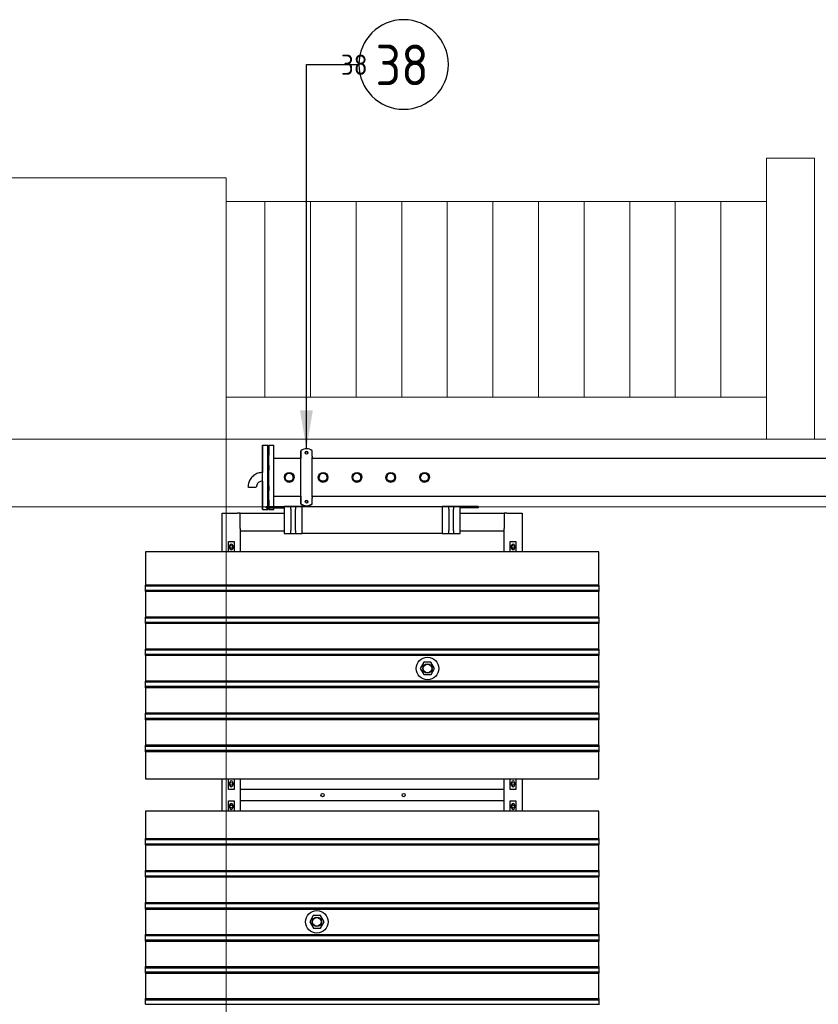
# Model space of a CAD drawing. Extents: x -89225 to 110569, y 13360 to 87647.
# Tile 291 of 478: x 29221 to 32762, y 81732 to 86097. Entities that reach past the tile are written whole.
import ezdxf

# ---------------------------------------------------------------- set-up
doc = ezdxf.new("R2010")
doc.units = 0
for name, color, linetype in [('Beluchtingstank', 253, 'Continuous'), ('Iv-Lines 035', 4, 'Continuous'), ('Iv-Lines 035 @ 100', 4, 'Continuous'), ('Iv-Lines 035 @ 50', 4, 'Continuous')]:
    doc.layers.add(name, color=color, linetype=linetype)
doc.styles.add('ISO', font='ISO.SHX')

# ---------------------------------------------------------------- blocks, each defined once
blk = doc.blocks.new('Leidingwerk beluchtingsinstallatie')
for p, q in [((1277618.2, -920022.7), (1277642.2, -920022.7)), ((1277647.2, -920022.7), (1277669.2, -920022.7)), ((1277647.2, -920056.2), (1277642.2, -920056.2)), ((1277789.2, -920071.7), (1277789.2, -920047.3)), ((1277789.2, -920047.5), (1277789.2, -920047.3)), ((1277789.2, -920047.5), (1277789.2, -920071.9)), ((1277789.2, -920047.6), (1277789.2, -920072)), ((1277789.2, -920047.6), (1277789.2, -920047.8)), ((1277789.2, -920072.2), (1277789.2, -920047.8)), ((1277839.2, -920071.7), (1277839.2, -920047.3)), ((1277669.2, -920081.1), (1277789.2, -920081.1)), ((1277839.2, -920081.1), (1281656.8, -920081.1)), ((1277758.4, -920165.4), (1277758.4, -920165.6)), ((1277758.4, -920165.6), (1277758.4, -920165.8)), ((1277866, -920164.3), (1277866, -920164.5)), ((1277866, -920164.5), (1277866, -920164.6)), ((1278058.4, -920165.4), (1278058.4, -920165.6)), ((1278058.4, -920165.6), (1278058.4, -920165.8)), ((1278166, -920164.3), (1278166, -920164.5)), ((1278166, -920164.5), (1278166, -920164.6)), ((1278208.4, -920165.4), (1278208.4, -920165.6)), ((1278208.4, -920165.6), (1278208.4, -920165.8)), ((1278316, -920164.3), (1278316, -920164.5)), ((1278316, -920164.5), (1278316, -920164.6)), ((1278358.4, -920165.4), (1278358.4, -920165.6)), ((1278358.4, -920165.6), (1278358.4, -920165.8)), ((1277669.2, -920249.4), (1277789.2, -920249.4)), ((1277839.2, -920249.4), (1281656.8, -920249.4)), ((1277647.2, -920274.2), (1277642.2, -920274.2)), ((1277789.2, -920282.7), (1277789.2, -920258.3)), ((1277789.2, -920258.4), (1277789.2, -920282.8)), ((1277789.2, -920258.6), (1277789.2, -920283)), ((1277789.2, -920283.1), (1277789.2, -920258.7)), ((1277789.2, -920282.8), (1277789.2, -920282.7)), ((1277789.2, -920283), (1277789.2, -920283.1)), ((1277839.2, -920282.7), (1277839.2, -920258.3)), ((1277839.2, -920282.8), (1277839.2, -920282.7)), ((1277839.2, -920282.8), (1277839.2, -920283)), ((1277839.2, -920283), (1277839.2, -920283.1)), ((1277618.2, -920307.7), (1277642.2, -920307.7)), ((1277647.2, -920307.7), (1277669.2, -920307.7))]:
    blk.add_line(p, q)
for centre, major_axis, ratio, start_param, end_param in [((1277618.2, -920165.2), (0, -142.5), 0.000191, 4.832028, 10.847723), ((1277642.2, -920165.2), (0, -142.5), 0.000191, 6.283185, 9.424778), ((1277647.2, -920165.2), (0, -142.5), 0.000191, 5.583294, 10.124669), ((1277669.2, -920165.2), (0, -142.5), 0.000191, 0, 3.141593), ((1277647.2, -920053), (0, 11), 0.000191, 4.420228, 8.146143), ((1277647.2, -920165.2), (0, 109), 0.000191, 3.141594, 6.283186), ((1277814.2, -920078.5), (40, -0.3), 0.999567, 0.902159, 2.252422), ((1277814.2, -920078.8), (-40, 0.3), 0.999567, 5.393984, 5.394014), ((1277789.2, -920071.6), (0, -5), 0.000191, 4.741805, 6.179441), ((1277789.2, -920071.6), (0, -10), 0.000191, 4.741805, 6.179441), ((1277789.2, -920072.3), (0, 10), 0.000191, 3.643113, 4.741803), ((1277789.2, -920072.3), (0, -5), 0.000191, 0.162576, 1.600212), ((1277814.2, -920056.7), (6, -0.04), 0.999567, 0.012261, 3.129332), ((1277814.2, -920056.8), (-6, 0.04), 0.999567, 3.166116, 6.258662), ((1277814.2, -920057), (-6, 0.04), 0.999567, 3.178382, 6.246396), ((1277839.2, -920071.6), (0, -5), 0.000191, 4.741805, 6.179441), ((1277789.2, -920165.2), (0, -89.1), 0.000191, 0.162576, 3.037848), ((1277789.2, -920165.2), (0, 89.1), 0.000191, 0.162576, 0.336844), ((1277789.2, -920165.2), (0, 84.1), 0.000191, 3.304168, 6.179441), ((1277839.2, -920165.2), (0, -89.1), 0.000191, 0.162576, 3.037848), ((1277618.2, -920163.2), (0, 19), 0.000191, 3.141593, 6.283186), ((1277737.2, -920165.2), (18, -0.5), 0.999976, 0.009722, 3.131871), ((1277887.2, -920165.2), (18, -0.5), 0.999976, 0.009722, 3.131871), ((1278037.2, -920165.2), (18, -0.5), 0.999976, 0.009722, 3.131871), ((1278187.2, -920165.2), (18, -0.5), 0.999976, 0.009722, 3.131871), ((1278337.2, -920165.2), (18, -0.5), 0.999976, 0.009722, 3.131871), ((1277737.2, -920165), (-21.2, 0.6), 0.999976, 0, 3.141593), ((1277737.2, -920165.2), (-21.2, 0.6), 0.999976, 0, 3.141593), ((1277737.2, -920165), (-21.2, 0.6), 0.999976, 6.273344, 9.43462), ((1277887.2, -920165), (-21.2, 0.6), 0.999976, 0, 3.141593), ((1277887.2, -920165.2), (-21.2, 0.6), 0.999976, 0, 3.141593), ((1277887.2, -920165), (-21.2, 0.6), 0.999976, 6.273344, 9.43462), ((1278037.2, -920165), (-21.2, 0.6), 0.999976, 0, 3.141593), ((1278037.2, -920165.2), (-21.2, 0.6), 0.999976, 0, 3.141593), ((1278037.2, -920165), (-21.2, 0.6), 0.999976, 6.273344, 9.43462), ((1278187.2, -920165), (-21.2, 0.6), 0.999976, 0, 3.141593), ((1278187.2, -920165.2), (-21.2, 0.6), 0.999976, 0, 3.141593), ((1278187.2, -920165), (-21.2, 0.6), 0.999976, 6.273344, 9.43462), ((1278337.2, -920165), (-21.2, 0.6), 0.999976, 0, 3.141593), ((1278337.2, -920165.2), (-21.2, 0.6), 0.999976, 0, 3.141593), ((1278337.2, -920165), (-21.2, 0.6), 0.999976, 6.273344, 9.43462), ((1277573.2, -920208.2), (-19, 0), 0.029412, 0, 3.141593), ((1277789.2, -920258.1), (0, 10), 0.000191, 0.162576, 1.600212), ((1277789.2, -920258.9), (0, 10), 0.000191, 4.741805, 5.966842), ((1277789.2, -920165.2), (0, -89.1), 0.000191, 5.946342, 6.179441), ((1277647.2, -920274.7), (0, -11), 0.000191, 4.66993, 7.896441), ((1277789.2, -920258.1), (0, 5), 0.000191, 0.162576, 1.600212), ((1277789.2, -920258.9), (0, 5), 0.000191, 4.741805, 6.179441), ((1277814.2, -920251.5), (-40, 0.3), 0.999567, 0.902159, 2.252422), ((1277814.2, -920251.6), (-40, 0.3), 0.999567, 0.902159, 2.252422), ((1277814.2, -920251.8), (40, -0.3), 0.999567, 4.043751, 5.394014), ((1277814.2, -920251.9), (40, -0.3), 0.999567, 4.043751, 5.394014), ((1277814.2, -920273.6), (6, -0.04), 0.999567, 0.012261, 3.129332), ((1277814.2, -920273.7), (-6, 0.04), 0.999567, 3.166116, 6.258662), ((1277814.2, -920273.9), (-6, 0.04), 0.999567, 3.178382, 6.246396), ((1277839.2, -920258.1), (0, 5), 0.000191, 0.162576, 1.600212)]:
    blk.add_ellipse(centre, major_axis=major_axis, ratio=ratio, start_param=start_param, end_param=end_param)
for centre, major_axis, ratio in [((1277618.2, -920053), (0, -11), 0.000191), ((1277618.2, -920055.8), (0, -11), 0.000191), ((1277647.2, -920055.8), (0, -11), 0.000191), ((1277814.2, -920056.5), (6, -0.04), 0.999567), ((1277618.2, -920116.1), (0, -11), 0.000191), ((1277618.2, -920122.6), (0, -11), 0.000191), ((1277647.2, -920122.6), (0, -11), 0.000191), ((1277737.2, -920164.9), (21.2, -0.6), 0.999976), ((1277737.2, -920164.9), (18, -0.5), 0.999976), ((1277887.2, -920164.9), (21.2, -0.6), 0.999976), ((1277887.2, -920164.9), (18, -0.5), 0.999976), ((1278037.2, -920164.9), (21.2, -0.6), 0.999976), ((1278037.2, -920164.9), (18, -0.5), 0.999976), ((1278187.2, -920164.9), (21.2, -0.6), 0.999976), ((1278187.2, -920164.9), (18, -0.5), 0.999976), ((1278337.2, -920164.9), (21.2, -0.6), 0.999976), ((1278337.2, -920164.9), (18, -0.5), 0.999976), ((1277618.2, -920207.9), (0, -11), 0.000191), ((1277618.2, -920214.4), (0, -11), 0.000191), ((1277647.2, -920214.4), (0, -11), 0.000191), ((1277618.2, -920274.7), (0, -11), 0.000191), ((1277618.2, -920277.4), (0, -11), 0.000191), ((1277647.2, -920277.4), (0, -11), 0.000191), ((1277814.2, -920273.5), (6, -0.04), 0.999567)]:
    blk.add_ellipse(centre, major_axis=major_axis, ratio=ratio)
for points in [[(1277618.2, -920144.2), (1277611.5, -920144.2), (1277604.8, -920145.3), (1277592, -920149.4), (1277586, -920152.5), (1277575.1, -920160.4), (1277570.4, -920165.2), (1277562.5, -920176), (1277559.4, -920182.1), (1277555.2, -920194.8), (1277554.2, -920201.5), (1277554.2, -920208.2)], [(1277618.2, -920182.2), (1277615.5, -920182.2), (1277612.7, -920182.7), (1277607.6, -920184.3), (1277605.1, -920185.6), (1277600.7, -920188.8), (1277598.7, -920190.7), (1277595.5, -920195.1), (1277594.3, -920197.6), (1277592.6, -920202.8), (1277592.2, -920205.5), (1277592.2, -920208.2)]]:
    blk.add_open_spline(points, degree=3, knots=[1.570796, 1.570796, 1.570796, 1.570796, 1.884956, 1.884956, 2.199115, 2.199115, 2.513274, 2.513274, 2.827433, 2.827433, 3.141593, 3.141593, 3.141593, 3.141593])
blk = doc.blocks.new('Beluchtingselementen Bosman')
for p, q in [((1269629.4, -854324.5), (1269629.4, -854152.8)), ((1269629.4, -854152.8), (1269697.4, -854152.8)), ((1269709.4, -854152.8), (1269697.4, -854152.8)), ((1269709.4, -854152.8), (1269904.4, -854152.8)), ((1269709.4, -854220.8), (1269709.4, -854152.8)), ((1269824.4, -854122.8), (1269904.4, -854122.8)), ((1269824.4, -854128.8), (1269824.4, -854122.8)), ((1269824.4, -854128.8), (1269904.4, -854128.8)), ((1269934.4, -854122.8), (1269904.4, -854122.8)), ((1269904.4, -854122.8), (1269904.4, -854242.8)), ((1269934.4, -854128.2), (1269934.4, -854122.8)), ((1269954.4, -854122.8), (1269934.4, -854122.8)), ((1269934.4, -854135.2), (1269934.4, -854128.2)), ((1269934.4, -854135.2), (1269934.4, -854230.4)), ((1269984.4, -854122.8), (1269954.4, -854122.8)), ((1269954.4, -854122.8), (1269954.4, -854128.2)), ((1269954.4, -854128.2), (1269954.4, -854135.2)), ((1269954.4, -854230.4), (1269954.4, -854135.2)), ((1269984.4, -854122.8), (1270604.4, -854122.8)), ((1269984.4, -854242.8), (1269984.4, -854122.8)), ((1270634.4, -854122.8), (1270604.4, -854122.8)), ((1270604.4, -854122.8), (1270604.4, -854242.8)), ((1270654.4, -854122.8), (1270634.4, -854122.8)), ((1270634.4, -854128.2), (1270634.4, -854122.8)), ((1270634.4, -854135.2), (1270634.4, -854128.2)), ((1270634.4, -854135.2), (1270634.4, -854230.4)), ((1270684.4, -854122.8), (1270654.4, -854122.8)), ((1270654.4, -854122.8), (1270654.4, -854128.2)), ((1270654.4, -854128.2), (1270654.4, -854135.2)), ((1270654.4, -854230.4), (1270654.4, -854135.2)), ((1270684.4, -854242.8), (1270684.4, -854122.8)), ((1270764.4, -854122.8), (1270684.4, -854122.8)), ((1270764.4, -854128.8), (1270684.4, -854128.8)), ((1270684.4, -854152.8), (1270879.4, -854152.8)), ((1270764.4, -854122.8), (1270764.4, -854128.8)), ((1270891.4, -854152.8), (1270879.4, -854152.8)), ((1270879.4, -854152.8), (1270879.4, -854220.8)), ((1270891.4, -854152.8), (1270959.4, -854152.8)), ((1270959.4, -854152.8), (1270959.4, -854324.5)), ((1269709.4, -854220.8), (1269709.4, -854232.8)), ((1269709.4, -854232.8), (1269709.4, -854324.5)), ((1269904.4, -854232.8), (1269709.4, -854232.8)), ((1269904.4, -854242.8), (1269934.4, -854242.8)), ((1269934.4, -854237.4), (1269934.4, -854230.4)), ((1269934.4, -854242.8), (1269934.4, -854237.4)), ((1269934.4, -854242.8), (1269954.4, -854242.8)), ((1269954.4, -854230.4), (1269954.4, -854237.4)), ((1269954.4, -854237.4), (1269954.4, -854242.8)), ((1269954.4, -854242.8), (1269984.4, -854242.8)), ((1270604.4, -854242.8), (1269984.4, -854242.8)), ((1270604.4, -854242.8), (1270634.4, -854242.8)), ((1270634.4, -854237.4), (1270634.4, -854230.4)), ((1270634.4, -854242.8), (1270634.4, -854237.4)), ((1270634.4, -854242.8), (1270654.4, -854242.8)), ((1270654.4, -854230.4), (1270654.4, -854237.4)), ((1270654.4, -854237.4), (1270654.4, -854242.8)), ((1270654.4, -854242.8), (1270684.4, -854242.8)), ((1270879.4, -854232.8), (1270684.4, -854232.8)), ((1270879.4, -854232.8), (1270879.4, -854220.8)), ((1270879.4, -854324.5), (1270879.4, -854232.8)), ((1269656.9, -854324.5), (1269656.9, -854277.9)), ((1269656.9, -854277.9), (1269681.9, -854277.9)), ((1269662.9, -854309.5), (1269662.9, -854296.5)), ((1269675.9, -854296.5), (1269675.9, -854309.5)), ((1269681.9, -854277.9), (1269681.9, -854324.5)), ((1270906.9, -854324.5), (1270906.9, -854277.9)), ((1270906.9, -854277.9), (1270931.9, -854277.9)), ((1270912.9, -854309.5), (1270912.9, -854296.5)), ((1270925.9, -854296.5), (1270925.9, -854309.5)), ((1270931.9, -854277.9), (1270931.9, -854324.5)), ((1271299.4, -854324.5), (1269289.4, -854324.5)), ((1269289.4, -854324.5), (1269289.4, -854472)), ((1271299.4, -854472), (1271299.4, -854324.5)), ((1269289.4, -854472.7), (1269289.4, -854472)), ((1271299.4, -854472), (1269289.4, -854472)), ((1269289.4, -854475.5), (1269289.4, -854472.7)), ((1271299.4, -854472.7), (1269289.4, -854472.7)), ((1269289.4, -854475.5), (1269289.4, -854476.7)), ((1269289.4, -854478.3), (1269289.4, -854476.7)), ((1271299.4, -854476.7), (1269289.4, -854476.7)), ((1269289.4, -854494.3), (1269289.4, -854478.3)), ((1269289.4, -854495.8), (1269289.4, -854494.3)), ((1269289.4, -854495.8), (1269289.4, -854497.1)), ((1271299.4, -854495.8), (1269289.4, -854495.8)), ((1269289.4, -854499.9), (1269289.4, -854497.1)), ((1269289.4, -854500.6), (1269289.4, -854499.9)), ((1271299.4, -854499.9), (1269289.4, -854499.9)), ((1269289.4, -854500.6), (1269289.4, -854614)), ((1271299.4, -854500.6), (1269289.4, -854500.6)), ((1271299.4, -854472), (1271299.4, -854472.7)), ((1271299.4, -854472.7), (1271299.4, -854475.5)), ((1271299.4, -854476.7), (1271299.4, -854475.5)), ((1271299.4, -854476.7), (1271299.4, -854478.3)), ((1271299.4, -854478.3), (1271299.4, -854494.3)), ((1271299.4, -854494.3), (1271299.4, -854495.8)), ((1271299.4, -854497.1), (1271299.4, -854495.8)), ((1271299.4, -854497.1), (1271299.4, -854499.9)), ((1271299.4, -854499.9), (1271299.4, -854500.6)), ((1271299.4, -854614), (1271299.4, -854500.6)), ((1269289.4, -854614.7), (1269289.4, -854614)), ((1271299.4, -854614), (1269289.4, -854614)), ((1269289.4, -854617.5), (1269289.4, -854614.7)), ((1271299.4, -854614.7), (1269289.4, -854614.7)), ((1269289.4, -854617.5), (1269289.4, -854618.7)), ((1269289.4, -854620.3), (1269289.4, -854618.7)), ((1271299.4, -854618.7), (1269289.4, -854618.7)), ((1269289.4, -854636.3), (1269289.4, -854620.3)), ((1269289.4, -854637.8), (1269289.4, -854636.3)), ((1269289.4, -854637.8), (1269289.4, -854639.1)), ((1271299.4, -854637.8), (1269289.4, -854637.8)), ((1269289.4, -854641.9), (1269289.4, -854639.1)), ((1269289.4, -854642.6), (1269289.4, -854641.9)), ((1271299.4, -854641.9), (1269289.4, -854641.9)), ((1269289.4, -854642.6), (1269289.4, -854756)), ((1271299.4, -854642.6), (1269289.4, -854642.6)), ((1271299.4, -854614), (1271299.4, -854614.7)), ((1271299.4, -854614.7), (1271299.4, -854617.5)), ((1271299.4, -854618.7), (1271299.4, -854617.5)), ((1271299.4, -854618.7), (1271299.4, -854620.3)), ((1271299.4, -854620.3), (1271299.4, -854636.3)), ((1271299.4, -854636.3), (1271299.4, -854637.8)), ((1271299.4, -854639.1), (1271299.4, -854637.8)), ((1271299.4, -854639.1), (1271299.4, -854641.9)), ((1271299.4, -854641.9), (1271299.4, -854642.6)), ((1271299.4, -854756), (1271299.4, -854642.6)), ((1269289.4, -854756.7), (1269289.4, -854756)), ((1271299.4, -854756), (1269289.4, -854756)), ((1269289.4, -854759.5), (1269289.4, -854756.7)), ((1271299.4, -854756.7), (1269289.4, -854756.7)), ((1269289.4, -854759.5), (1269289.4, -854760.7)), ((1269289.4, -854762.3), (1269289.4, -854760.7)), ((1271299.4, -854760.7), (1269289.4, -854760.7)), ((1269289.4, -854778.3), (1269289.4, -854762.3)), ((1271299.4, -854756), (1271299.4, -854756.7)), ((1271299.4, -854756.7), (1271299.4, -854759.5)), ((1271299.4, -854760.7), (1271299.4, -854759.5)), ((1271299.4, -854760.7), (1271299.4, -854762.3)), ((1271299.4, -854762.3), (1271299.4, -854778.3)), ((1269289.4, -854779.8), (1269289.4, -854778.3)), ((1269289.4, -854779.8), (1269289.4, -854781.1)), ((1271299.4, -854779.8), (1269289.4, -854779.8)), ((1269289.4, -854783.9), (1269289.4, -854781.1)), ((1269289.4, -854784.6), (1269289.4, -854783.9)), ((1271299.4, -854783.9), (1269289.4, -854783.9)), ((1269289.4, -854784.6), (1269289.4, -854898)), ((1271299.4, -854784.6), (1269289.4, -854784.6)), ((1270523.4, -854813.8), (1270507.6, -854841.4)), ((1270555.2, -854813.7), (1270523.4, -854813.8)), ((1270571.2, -854841.2), (1270555.2, -854813.7)), ((1271299.4, -854778.3), (1271299.4, -854779.8)), ((1271299.4, -854781.1), (1271299.4, -854779.8)), ((1271299.4, -854781.1), (1271299.4, -854783.9)), ((1271299.4, -854783.9), (1271299.4, -854784.6)), ((1271299.4, -854898), (1271299.4, -854784.6)), ((1270507.6, -854841.4), (1270523.6, -854868.9)), ((1270555.4, -854868.8), (1270571.2, -854841.2)), ((1269289.4, -854898.7), (1269289.4, -854898)), ((1271299.4, -854898), (1269289.4, -854898)), ((1269289.4, -854901.5), (1269289.4, -854898.7)), ((1271299.4, -854898.7), (1269289.4, -854898.7)), ((1269289.4, -854901.5), (1269289.4, -854902.7)), ((1269289.4, -854904.3), (1269289.4, -854902.7)), ((1271299.4, -854902.7), (1269289.4, -854902.7)), ((1269289.4, -854920.3), (1269289.4, -854904.3)), ((1270523.6, -854868.9), (1270555.4, -854868.8)), ((1271299.4, -854898), (1271299.4, -854898.7)), ((1271299.4, -854898.7), (1271299.4, -854901.5)), ((1271299.4, -854902.7), (1271299.4, -854901.5)), ((1271299.4, -854902.7), (1271299.4, -854904.3)), ((1271299.4, -854904.3), (1271299.4, -854920.3)), ((1269289.4, -854921.8), (1269289.4, -854920.3)), ((1269289.4, -854921.8), (1269289.4, -854923.1)), ((1271299.4, -854921.8), (1269289.4, -854921.8)), ((1269289.4, -854925.9), (1269289.4, -854923.1)), ((1269289.4, -854926.6), (1269289.4, -854925.9)), ((1271299.4, -854925.9), (1269289.4, -854925.9)), ((1269289.4, -854926.6), (1269289.4, -855040)), ((1271299.4, -854926.6), (1269289.4, -854926.6)), ((1271299.4, -854920.3), (1271299.4, -854921.8)), ((1271299.4, -854923.1), (1271299.4, -854921.8)), ((1271299.4, -854923.1), (1271299.4, -854925.9)), ((1271299.4, -854925.9), (1271299.4, -854926.6)), ((1271299.4, -855040), (1271299.4, -854926.6)), ((1269289.4, -855040.7), (1269289.4, -855040)), ((1271299.4, -855040), (1269289.4, -855040)), ((1269289.4, -855043.5), (1269289.4, -855040.7)), ((1271299.4, -855040.7), (1269289.4, -855040.7)), ((1269289.4, -855043.5), (1269289.4, -855044.7)), ((1269289.4, -855046.3), (1269289.4, -855044.7)), ((1271299.4, -855044.7), (1269289.4, -855044.7)), ((1269289.4, -855062.3), (1269289.4, -855046.3)), ((1269289.4, -855063.8), (1269289.4, -855062.3)), ((1269289.4, -855063.8), (1269289.4, -855065.1)), ((1271299.4, -855063.8), (1269289.4, -855063.8)), ((1269289.4, -855067.9), (1269289.4, -855065.1)), ((1269289.4, -855068.6), (1269289.4, -855067.9)), ((1271299.4, -855067.9), (1269289.4, -855067.9)), ((1269289.4, -855068.6), (1269289.4, -855182)), ((1271299.4, -855068.6), (1269289.4, -855068.6)), ((1271299.4, -855040), (1271299.4, -855040.7)), ((1271299.4, -855040.7), (1271299.4, -855043.5)), ((1271299.4, -855044.7), (1271299.4, -855043.5)), ((1271299.4, -855044.7), (1271299.4, -855046.3)), ((1271299.4, -855046.3), (1271299.4, -855062.3)), ((1271299.4, -855062.3), (1271299.4, -855063.8)), ((1271299.4, -855065.1), (1271299.4, -855063.8)), ((1271299.4, -855065.1), (1271299.4, -855067.9)), ((1271299.4, -855067.9), (1271299.4, -855068.6)), ((1271299.4, -855182), (1271299.4, -855068.6)), ((1269289.4, -855182.7), (1269289.4, -855182)), ((1271299.4, -855182), (1269289.4, -855182)), ((1269289.4, -855185.5), (1269289.4, -855182.7)), ((1271299.4, -855182.7), (1269289.4, -855182.7)), ((1269289.4, -855185.5), (1269289.4, -855186.7)), ((1269289.4, -855188.3), (1269289.4, -855186.7)), ((1271299.4, -855186.7), (1269289.4, -855186.7)), ((1269289.4, -855204.3), (1269289.4, -855188.3)), ((1269289.4, -855205.8), (1269289.4, -855204.3)), ((1269289.4, -855205.8), (1269289.4, -855207.1)), ((1271299.4, -855205.8), (1269289.4, -855205.8)), ((1269289.4, -855209.9), (1269289.4, -855207.1)), ((1269289.4, -855210.6), (1269289.4, -855209.9)), ((1271299.4, -855209.9), (1269289.4, -855209.9)), ((1269289.4, -855210.6), (1269289.4, -855331.3)), ((1271299.4, -855210.6), (1269289.4, -855210.6)), ((1271299.4, -855182), (1271299.4, -855182.7)), ((1271299.4, -855182.7), (1271299.4, -855185.5)), ((1271299.4, -855186.7), (1271299.4, -855185.5)), ((1271299.4, -855186.7), (1271299.4, -855188.3)), ((1271299.4, -855188.3), (1271299.4, -855204.3)), ((1271299.4, -855204.3), (1271299.4, -855205.8)), ((1271299.4, -855207.1), (1271299.4, -855205.8)), ((1271299.4, -855207.1), (1271299.4, -855209.9)), ((1271299.4, -855209.9), (1271299.4, -855210.6)), ((1271299.4, -855331.3), (1271299.4, -855210.6)), ((1269289.4, -855331.3), (1271299.4, -855331.3)), ((1269629.4, -855474.5), (1269629.4, -855331.3)), ((1269656.9, -855377.9), (1269656.9, -855331.3)), ((1269681.9, -855331.3), (1269681.9, -855377.9)), ((1269709.4, -855331.3), (1269709.4, -855474.5)), ((1270879.4, -855474.5), (1270879.4, -855331.3)), ((1270906.9, -855377.9), (1270906.9, -855331.3)), ((1270931.9, -855331.3), (1270931.9, -855377.9)), ((1270959.4, -855331.3), (1270959.4, -855474.5)), ((1269681.9, -855377.9), (1269656.9, -855377.9)), ((1269662.9, -855359.3), (1269662.9, -855346.3)), ((1269675.9, -855346.3), (1269675.9, -855359.3)), ((1270879.4, -855377.8), (1269709.4, -855377.8)), ((1269709.4, -855377.8), (1269709.4, -855421.8)), ((1270879.4, -855421.8), (1270879.4, -855377.8)), ((1270931.9, -855377.9), (1270906.9, -855377.9)), ((1270912.9, -855359.3), (1270912.9, -855346.3)), ((1270925.9, -855346.3), (1270925.9, -855359.3)), ((1269656.9, -855474.5), (1269656.9, -855427.9)), ((1269656.9, -855427.9), (1269681.9, -855427.9)), ((1269681.9, -855427.9), (1269681.9, -855474.5)), ((1270879.4, -855427.8), (1269709.4, -855427.8)), ((1270906.9, -855474.5), (1270906.9, -855427.9)), ((1270906.9, -855427.9), (1270931.9, -855427.9)), ((1270931.9, -855427.9), (1270931.9, -855474.5)), ((1271299.4, -855474.5), (1269289.4, -855474.5)), ((1269289.4, -855474.5), (1269289.4, -855595.2)), ((1269662.9, -855459.5), (1269662.9, -855446.5)), ((1269675.9, -855446.5), (1269675.9, -855459.5)), ((1270912.9, -855459.5), (1270912.9, -855446.5)), ((1270925.9, -855446.5), (1270925.9, -855459.5)), ((1271299.4, -855595.2), (1271299.4, -855474.5)), ((1269289.4, -855595.9), (1269289.4, -855595.2)), ((1269289.4, -855595.2), (1271299.4, -855595.2)), ((1269289.4, -855598.7), (1269289.4, -855595.9)), ((1269289.4, -855595.9), (1271299.4, -855595.9)), ((1269289.4, -855598.7), (1269289.4, -855599.9)), ((1269289.4, -855601.5), (1269289.4, -855599.9)), ((1269289.4, -855599.9), (1271299.4, -855599.9)), ((1269289.4, -855617.5), (1269289.4, -855601.5)), ((1271299.4, -855595.2), (1271299.4, -855595.9)), ((1271299.4, -855595.9), (1271299.4, -855598.7)), ((1271299.4, -855599.9), (1271299.4, -855598.7)), ((1271299.4, -855599.9), (1271299.4, -855601.5)), ((1271299.4, -855601.5), (1271299.4, -855617.5)), ((1269289.4, -855619), (1269289.4, -855617.5)), ((1269289.4, -855619), (1269289.4, -855620.3)), ((1269289.4, -855619), (1271299.4, -855619)), ((1269289.4, -855623.1), (1269289.4, -855620.3)), ((1269289.4, -855623.8), (1269289.4, -855623.1)), ((1269289.4, -855623.1), (1271299.4, -855623.1)), ((1269289.4, -855623.8), (1269289.4, -855737.2)), ((1269289.4, -855623.8), (1271299.4, -855623.8)), ((1271299.4, -855617.5), (1271299.4, -855619)), ((1271299.4, -855620.3), (1271299.4, -855619)), ((1271299.4, -855620.3), (1271299.4, -855623.1)), ((1271299.4, -855623.1), (1271299.4, -855623.8)), ((1271299.4, -855737.2), (1271299.4, -855623.8)), ((1269289.4, -855737.9), (1269289.4, -855737.2)), ((1269289.4, -855737.2), (1271299.4, -855737.2)), ((1271299.4, -855737.2), (1271299.4, -855737.9)), ((1269289.4, -855740.7), (1269289.4, -855737.9)), ((1269289.4, -855737.9), (1271299.4, -855737.9)), ((1269289.4, -855740.7), (1269289.4, -855741.9)), ((1269289.4, -855743.5), (1269289.4, -855741.9)), ((1269289.4, -855741.9), (1271299.4, -855741.9)), ((1269289.4, -855759.5), (1269289.4, -855743.5)), ((1269289.4, -855761), (1269289.4, -855759.5)), ((1269289.4, -855761), (1269289.4, -855762.3)), ((1269289.4, -855761), (1271299.4, -855761)), ((1269289.4, -855765.1), (1269289.4, -855762.3)), ((1269289.4, -855765.8), (1269289.4, -855765.1)), ((1269289.4, -855765.1), (1271299.4, -855765.1)), ((1269289.4, -855765.8), (1269289.4, -855879.2)), ((1269289.4, -855765.8), (1271299.4, -855765.8)), ((1271299.4, -855737.9), (1271299.4, -855740.7)), ((1271299.4, -855741.9), (1271299.4, -855740.7)), ((1271299.4, -855741.9), (1271299.4, -855743.5)), ((1271299.4, -855743.5), (1271299.4, -855759.5)), ((1271299.4, -855759.5), (1271299.4, -855761)), ((1271299.4, -855762.3), (1271299.4, -855761)), ((1271299.4, -855762.3), (1271299.4, -855765.1)), ((1271299.4, -855765.1), (1271299.4, -855765.8)), ((1271299.4, -855879.2), (1271299.4, -855765.8)), ((1269289.4, -855879.9), (1269289.4, -855879.2)), ((1269289.4, -855879.2), (1271299.4, -855879.2)), ((1269289.4, -855882.7), (1269289.4, -855879.9)), ((1269289.4, -855879.9), (1271299.4, -855879.9)), ((1269289.4, -855882.7), (1269289.4, -855883.9)), ((1269289.4, -855885.5), (1269289.4, -855883.9)), ((1269289.4, -855883.9), (1271299.4, -855883.9)), ((1269289.4, -855901.5), (1269289.4, -855885.5)), ((1269289.4, -855903), (1269289.4, -855901.5)), ((1269289.4, -855903), (1269289.4, -855904.3)), ((1269289.4, -855903), (1271299.4, -855903)), ((1269289.4, -855907.1), (1269289.4, -855904.3)), ((1269289.4, -855907.8), (1269289.4, -855907.1)), ((1269289.4, -855907.1), (1271299.4, -855907.1)), ((1269289.4, -855907.8), (1269289.4, -856021.2)), ((1269289.4, -855907.8), (1271299.4, -855907.8)), ((1271299.4, -855879.2), (1271299.4, -855879.9)), ((1271299.4, -855879.9), (1271299.4, -855882.7)), ((1271299.4, -855883.9), (1271299.4, -855882.7)), ((1271299.4, -855883.9), (1271299.4, -855885.5)), ((1271299.4, -855885.5), (1271299.4, -855901.5)), ((1271299.4, -855901.5), (1271299.4, -855903)), ((1271299.4, -855904.3), (1271299.4, -855903)), ((1271299.4, -855904.3), (1271299.4, -855907.1)), ((1271299.4, -855907.1), (1271299.4, -855907.8)), ((1271299.4, -856021.2), (1271299.4, -855907.8)), ((1270033.4, -855937), (1270017.6, -855964.6)), ((1270065.2, -855936.9), (1270033.4, -855937)), ((1270081.2, -855964.4), (1270065.2, -855936.9)), ((1270017.6, -855964.6), (1270033.6, -855992.1)), ((1270033.6, -855992.1), (1270065.4, -855992)), ((1270065.4, -855992), (1270081.2, -855964.4)), ((1269289.4, -856021.9), (1269289.4, -856021.2)), ((1269289.4, -856021.2), (1271299.4, -856021.2)), ((1269289.4, -856024.7), (1269289.4, -856021.9)), ((1269289.4, -856021.9), (1271299.4, -856021.9)), ((1269289.4, -856024.7), (1269289.4, -856025.9)), ((1269289.4, -856027.5), (1269289.4, -856025.9)), ((1269289.4, -856025.9), (1271299.4, -856025.9)), ((1269289.4, -856043.5), (1269289.4, -856027.5)), ((1271299.4, -856021.2), (1271299.4, -856021.9)), ((1271299.4, -856021.9), (1271299.4, -856024.7)), ((1271299.4, -856025.9), (1271299.4, -856024.7)), ((1271299.4, -856025.9), (1271299.4, -856027.5)), ((1271299.4, -856027.5), (1271299.4, -856043.5)), ((1269289.4, -856045), (1269289.4, -856043.5)), ((1269289.4, -856045), (1269289.4, -856046.3)), ((1269289.4, -856045), (1271299.4, -856045)), ((1269289.4, -856049.1), (1269289.4, -856046.3)), ((1269289.4, -856049.8), (1269289.4, -856049.1)), ((1269289.4, -856049.1), (1271299.4, -856049.1)), ((1269289.4, -856049.8), (1269289.4, -856163.2)), ((1269289.4, -856049.8), (1271299.4, -856049.8)), ((1271299.4, -856043.5), (1271299.4, -856045)), ((1271299.4, -856046.3), (1271299.4, -856045)), ((1271299.4, -856046.3), (1271299.4, -856049.1)), ((1271299.4, -856049.1), (1271299.4, -856049.8)), ((1271299.4, -856163.2), (1271299.4, -856049.8)), ((1269289.4, -856163.9), (1269289.4, -856163.2)), ((1269289.4, -856163.2), (1271299.4, -856163.2)), ((1269289.4, -856166.7), (1269289.4, -856163.9)), ((1269289.4, -856163.9), (1271299.4, -856163.9)), ((1269289.4, -856166.7), (1269289.4, -856167.9)), ((1269289.4, -856169.5), (1269289.4, -856167.9)), ((1269289.4, -856167.9), (1271299.4, -856167.9)), ((1269289.4, -856185.5), (1269289.4, -856169.5)), ((1271299.4, -856163.2), (1271299.4, -856163.9)), ((1271299.4, -856163.9), (1271299.4, -856166.7)), ((1271299.4, -856167.9), (1271299.4, -856166.7)), ((1271299.4, -856167.9), (1271299.4, -856169.5)), ((1271299.4, -856169.5), (1271299.4, -856185.5)), ((1269289.4, -856187), (1269289.4, -856185.5)), ((1269289.4, -856187), (1269289.4, -856188.3)), ((1269289.4, -856187), (1271299.4, -856187)), ((1269289.4, -856191.1), (1269289.4, -856188.3)), ((1269289.4, -856191.8), (1269289.4, -856191.1)), ((1269289.4, -856191.1), (1271299.4, -856191.1)), ((1269289.4, -856191.8), (1269289.4, -856305.2)), ((1269289.4, -856191.8), (1271299.4, -856191.8)), ((1271299.4, -856185.5), (1271299.4, -856187)), ((1271299.4, -856188.3), (1271299.4, -856187)), ((1271299.4, -856188.3), (1271299.4, -856191.1)), ((1271299.4, -856191.1), (1271299.4, -856191.8)), ((1271299.4, -856305.2), (1271299.4, -856191.8)), ((1269289.4, -856305.9), (1269289.4, -856305.2)), ((1269289.4, -856305.2), (1271299.4, -856305.2)), ((1269289.4, -856308.7), (1269289.4, -856305.9)), ((1269289.4, -856305.9), (1271299.4, -856305.9)), ((1269289.4, -856308.7), (1269289.4, -856309.9)), ((1269289.4, -856311.5), (1269289.4, -856309.9)), ((1269289.4, -856309.9), (1271299.4, -856309.9)), ((1269289.4, -856327.5), (1269289.4, -856311.5)), ((1269289.4, -856329), (1269289.4, -856327.5)), ((1269289.4, -856329), (1269289.4, -856330.3)), ((1269289.4, -856329), (1271299.4, -856329)), ((1271299.4, -856305.2), (1271299.4, -856305.9)), ((1271299.4, -856305.9), (1271299.4, -856308.7)), ((1271299.4, -856309.9), (1271299.4, -856308.7)), ((1271299.4, -856309.9), (1271299.4, -856311.5)), ((1271299.4, -856311.5), (1271299.4, -856327.5)), ((1271299.4, -856327.5), (1271299.4, -856329)), ((1271299.4, -856330.3), (1271299.4, -856329)), ((1271299.4, -856330.3), (1271299.4, -856333.1))]:
    blk.add_line(p, q)
for centre, radius in [((1269669.4, -854302.8), 6.5), ((1270919.4, -854302.8), 6.5), ((1270539.4, -854841.3), 50), ((1270539.4, -854841.3), 20.5), ((1270539.4, -854841.3), 19), ((1269669.4, -855352.8), 6.5), ((1270919.4, -855352.8), 6.5), ((1270074.4, -855402.8), 7), ((1270434.4, -855402.8), 7), ((1269669.4, -855452.8), 6.5), ((1270919.4, -855452.8), 6.5), ((1270049.4, -855964.5), 50), ((1270049.4, -855964.5), 20.5), ((1270049.4, -855964.5), 19)]:
    blk.add_circle(centre, radius)
for centre, start, end in [((1269669.4, -854296.5), 0, 180), ((1270919.4, -854296.5), 360, 180), ((1269669.4, -854309.5), 180, 0), ((1270919.4, -854309.5), 180, 360), ((1269669.4, -855346.3), 360, 180), ((1270919.4, -855346.3), 0, 180), ((1269669.4, -855359.3), 180, 360), ((1270919.4, -855359.3), 180, 0), ((1269669.4, -855446.5), 0, 180), ((1269669.4, -855459.5), 180, 0), ((1270919.4, -855446.5), 360, 180), ((1270919.4, -855459.5), 180, 360)]:
    blk.add_arc(centre, 6.5, start, end)
blk = doc.blocks.new('*U96')
for points in [[(0, 17.033), (0, 0)], [(0, 0), (2.324, 0)]]:
    blk.add_lwpolyline(points)
blk.add_circle((4.31, 0), 1.986)
blk.add_solid([(-0.285, 15.324), (0, 17.033), (0.285, 15.324)])
at = {"style": 'ISO'}
blk.add_attdef('NUMMER', (3.146, -0.835), '', height=1.8, dxfattribs=at)
blk = doc.blocks.new('*U576')
at = {"layer": 'Iv-Lines 035 @ 100'}
ref = blk.add_blockref('*U96', (30491.9, 85898.2), dxfattribs=dict(at, xscale=-100, yscale=100, zscale=100, rotation=180))
ref.add_attrib('NUMMER', '38', (30798.2, 85806.2), dxfattribs={"layer": '0', "height": 180, "style": 'ISO'})
at = {"layer": 'Iv-Lines 035 @ 50'}
ref = blk.add_blockref('*U96', (-30491.9, 85898.2), dxfattribs=dict(at, xscale=50, yscale=50, zscale=-50, rotation=180))
ref.add_attrib('NUMMER', '38', (30645.1, 85852.2), dxfattribs={"layer": '0', "height": 90, "style": 'ISO'})

msp = doc.modelspace()

# ---------------------------------------------------------------- linework, layer by layer
at = {"layer": 'Beluchtingstank', "lineweight": 9, "ltscale": 0.01}
for p, q in [((32531.9, 84237.7), (32531.9, 85482.6)), ((32531.9, 85482.6), (32745, 85482.6)), ((32745, 85482.6), (32745, 84237.7)), ((28625.9, 85395.2), (30135.9, 85395.2)), ((30135.9, 57488.1), (30135.9, 85395.2)), ((30135.9, 85291.4), (32531.9, 85291.4)), ((30307.9, 84423.1), (30307.9, 85291.4)), ((30510.1, 84423.1), (30510.1, 85291.4)), ((30712.3, 84423.1), (30712.3, 85291.4)), ((30914.5, 84423.1), (30914.5, 85291.4)), ((31116.6, 84423.1), (31116.6, 85291.4)), ((31318.8, 84423.1), (31318.8, 85291.4)), ((31521, 84423.1), (31521, 85291.4)), ((31723.2, 84423.1), (31723.2, 85291.4)), ((31925.3, 84423.1), (31925.3, 85291.4)), ((32127.5, 84423.1), (32127.5, 85291.4)), ((32329.7, 84423.1), (32329.7, 85291.4)), ((30135.9, 84423.1), (32531.9, 84423.1)), ((28625.9, 84237.7), (30135.9, 84237.7)), ((30135.9, 84237.7), (53025.9, 84237.7)), ((28625.9, 83937.7), (30135.9, 83937.7)), ((30135.9, 83937.7), (53025.9, 83937.7))]:
    msp.add_line(p, q, dxfattribs=at)

# ---------------------------------------------------------------- block references
at = {"layer": 'Iv-Lines 035'}
for name, p in [('*U576', (0, 0)), ('Leidingwerk beluchtingsinstallatie', (-1247321.4, 1004233.5)), ('Beluchtingselementen Bosman', (-1239510.9, 938062.2))]:
    msp.add_blockref(name, p, dxfattribs=at)

doc.saveas('drawing.dxf')
